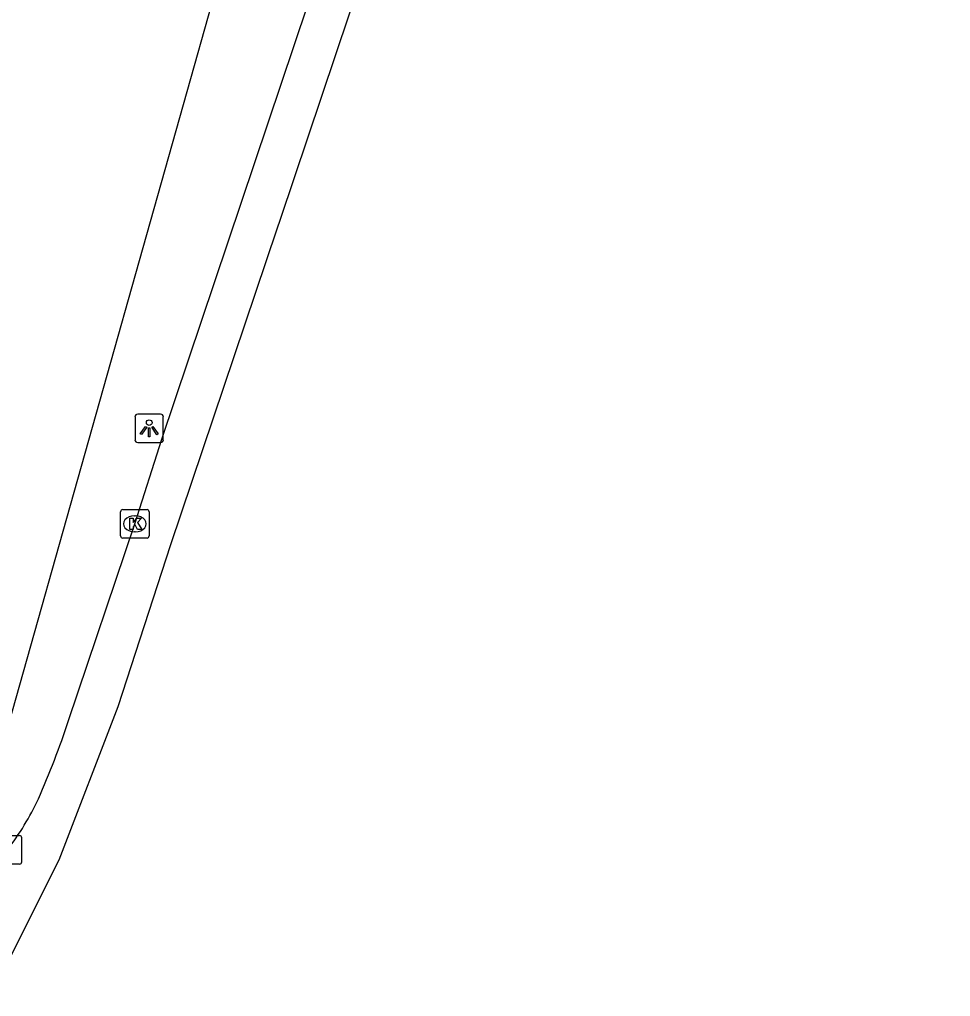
# Model space of a CAD drawing. Extents: x 162532 to 163264, y 381233 to 382042.
# Drawn here: x 163153.49 to 163186.22, y 381261.51 to 381295.87 of the extents above; entities that cross this region are included whole.
import ezdxf

# ---------------------------------------------------------------- set-up
doc = ezdxf.new("R2010")
doc.units = 0
for name, color, linetype in [('IMGEO_Fietspad_gesloten', 7, 'Continuous'), ('IMGEO_Kolk', 7, 'Continuous'), ('IMGEO_Lichtpunt', 7, 'Continuous'), ('IMGEO_Rijbaan_lokaal_gesloten', 7, 'Continuous'), ('IMGEO_Voetpad_open', 7, 'Continuous')]:
    doc.layers.add(name, color=color, linetype=linetype)

msp = doc.modelspace()

# ---------------------------------------------------------------- linework, layer by layer
at = {"layer": 'IMGEO_Fietspad_gesloten'}
msp.add_lwpolyline([(163155.211, 381271.212), (163157.546, 381278.134), (163158.494, 381281.107), (163164.095, 381297.8), (163170.04, 381318.958)], dxfattribs=at)
for centre, radius, start, end in [((163129.009, 381279.666), 27.532, 335.9751, 342.1172), ((163145.404, 381272.545), 9.66, 322.5065, 334.966)]:
    msp.add_arc(centre, radius, start, end, dxfattribs=at)
at = {"layer": 'IMGEO_Kolk'}
for p, q in [((163157.048, 381277.708), (163157.048, 381278.56)), ((163157.123, 381278.634), (163157.975, 381278.634)), ((163157.536, 381278.414), (163157.561, 381278.414)), ((163158.049, 381278.56), (163158.049, 381277.708)), ((163157.559, 381277.854), (163157.534, 381277.854)), ((163157.975, 381277.634), (163157.123, 381277.634)), ((163152.642, 381267.165), (163153.494, 381267.165)), ((163153.568, 381267.091), (163153.568, 381266.239)), ((163153.494, 381266.165), (163152.642, 381266.165))]:
    msp.add_line(p, q, dxfattribs=at)
for points in [[(163157.048, 381277.708), (163157.048, 381278.56)], [(163157.123, 381278.634), (163157.975, 381278.634)], [(163158.049, 381278.56), (163158.049, 381277.708)], [(163157.369, 381278.334), (163157.492, 381278.334), (163157.492, 381278.183), (163157.622, 381278.334), (163157.786, 381278.334), (163157.64, 381278.183), (163157.793, 381277.934), (163157.641, 381277.934), (163157.556, 381278.098), (163157.492, 381278.031), (163157.492, 381277.934), (163157.369, 381277.934), (163157.369, 381278.334)], [(163157.975, 381277.634), (163157.123, 381277.634)], [(163152.642, 381267.165), (163153.494, 381267.165)], [(163153.568, 381267.091), (163153.568, 381266.239)], [(163153.494, 381266.165), (163152.642, 381266.165)]]:
    msp.add_lwpolyline(points, dxfattribs=at)
for centre, start, end in [((163157.125, 381278.558), 91.552, 178.448), ((163157.125, 381278.558), 91.552, 178.448), ((163157.973, 381278.558), 1.552, 88.448), ((163157.973, 381278.558), 1.552, 88.448), ((163157.125, 381277.71), 181.552, 268.448), ((163157.125, 381277.71), 181.552, 268.448), ((163157.973, 381277.71), 271.552, 358.448), ((163157.973, 381277.71), 271.552, 358.448), ((163153.492, 381267.089), 1.552, 88.448), ((163153.492, 381267.089), 1.552, 88.448), ((163153.492, 381266.241), 271.552, 358.448), ((163153.492, 381266.241), 271.552, 358.448)]:
    msp.add_arc(centre, 0.0765, start, end, dxfattribs=at)
for centre, major_axis, ratio, start_param, end_param in [((163157.535, 381278.134), (-0.387, 0.002), 0.722429, 4.712389, 7.853982), ((163157.56, 381278.134), (-0.39, 0.002), 0.717154, 1.570796, 4.712389)]:
    msp.add_ellipse(centre, major_axis=major_axis, ratio=ratio, start_param=start_param, end_param=end_param, dxfattribs=at)
at = {"layer": 'IMGEO_Lichtpunt'}
for p, q in [((163157.553, 381281.896), (163157.553, 381281.089)), ((163157.553, 381281.896), (163157.553, 381281.089)), ((163158.455, 381281.991), (163157.647, 381281.991)), ((163158.455, 381281.991), (163157.647, 381281.991)), ((163158.549, 381281.089), (163158.549, 381281.896)), ((163158.549, 381281.089), (163158.549, 381281.896)), ((163157.647, 381280.995), (163158.455, 381280.995)), ((163157.647, 381280.995), (163158.455, 381280.995))]:
    msp.add_line(p, q, dxfattribs=at)
for points in [[(163157.927, 381281.56), (163157.966, 381281.532), (163157.778, 381281.27), (163157.74, 381281.297), (163157.927, 381281.56)], [(163158.029, 381281.512), (163158.076, 381281.512), (163158.076, 381281.19), (163158.029, 381281.19), (163158.029, 381281.512)], [(163158.139, 381281.532), (163158.177, 381281.559), (163158.364, 381281.297), (163158.325, 381281.269), (163158.139, 381281.532)]]:
    msp.add_lwpolyline(points, dxfattribs=at)
msp.add_circle((163158.052, 381281.694), 0.0994, dxfattribs=at)
for centre, start, end in [((163157.647, 381281.896), 90, 180), ((163157.647, 381281.896), 90, 180), ((163158.455, 381281.896), 0, 90), ((163158.455, 381281.896), 0, 90), ((163157.647, 381281.089), 180, 270), ((163157.647, 381281.089), 180, 270), ((163158.455, 381281.089), 270, 0), ((163158.455, 381281.089), 270, 360)]:
    msp.add_arc(centre, 0.0946, start, end, dxfattribs=at)
at = {"layer": 'IMGEO_Rijbaan_lokaal_gesloten'}
msp.add_lwpolyline([(163186.222, 381370.751), (163180.234, 381349.548), (163177.748, 381340.702), (163173.669, 381326.303), (163168.783, 381309.023), (163165.562, 381297.502), (163162.653, 381288.836), (163162.539, 381288.498), (163158.8, 381277.397), (163156.947, 381271.696), (163154.875, 381266.297), (163152.456, 381261.506)], dxfattribs=at)
at = {"layer": 'IMGEO_Voetpad_open'}
msp.add_lwpolyline([(163152.909, 381270.379), (163153.113, 381271.101), (163166.53, 381318.72)], dxfattribs=at)

doc.saveas('drawing.dxf')
